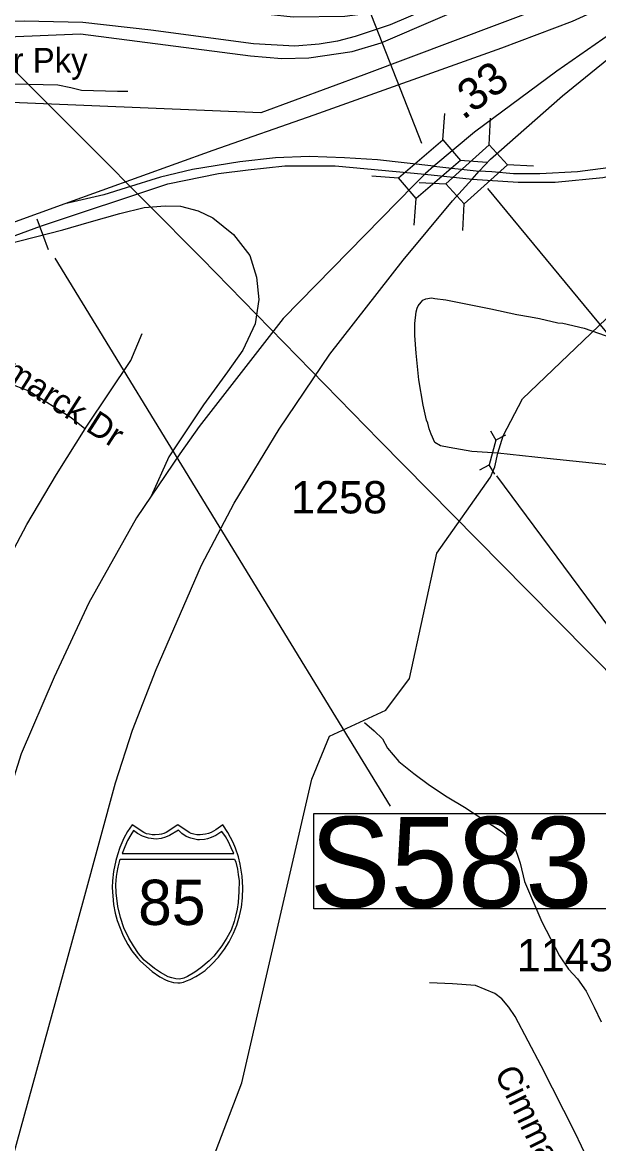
# Model space of a CAD drawing. Extents: x 1662474 to 1856135, y 779280 to 917889.
# Drawn here: x 1736725 to 1738952, y 810871 to 815204 of the extents above; entities that cross this region are included whole.
import ezdxf

# ---------------------------------------------------------------- set-up
doc = ezdxf.new("R2010")
doc.units = 0
for name, color, linetype in [('Exist Boundary Political City Limit New', 7, 'Continuous'), ('Exist Hydrographic Misc Water Feature', 7, 'Continuous'), ('Exist Road Non-System Structure Pipe CELL', 7, 'Continuous'), ('Exist Road Non-System Type 51', 7, 'Continuous'), ('Exist Road Non-System Type 51 Label', 7, 'Continuous'), ('Exist Road Primary Interstate Divided Center Attributed', 7, 'Continuous'), ('Exist Road Primary Interstate Mileage Hundredths English Label', 7, 'Continuous'), ('Exist Road Primary Interstate Ramp 1 Lane Attributed', 7, 'Continuous'), ('Exist Road Primary Interstate Shield CELL', 7, 'Continuous'), ('Exist Road Primary Interstate Shield Number Label', 7, 'Continuous'), ('Exist Road Primary Interstate Structure Ovrhead Sign CELL', 7, 'Continuous'), ('Exist Road Primary Interstate Structure Standard Bridge CELL', 7, 'Continuous'), ('Exist Road Primary Interstate Structure Standard Bridge Number Label', 7, 'Continuous'), ('Exist Road Secondary Structure Private Number Label', 7, 'Continuous'), ('Exist Road Secondary Type 51 Attributed', 7, 'Continuous'), ('Exist Road Secondary Type 51 Divided Attributed', 7, 'Continuous'), ('Exist Road Secondary Type 51 Label', 7, 'Continuous'), ('Exist Road Secondary Type 51 Number Label', 7, 'Continuous'), ('Exist Utilities Electrical Transmission Line', 7, 'Continuous'), ('Map Preparation Boundary City Limit Buffer Line', 7, 'Continuous')]:
    doc.layers.add(name, color=color, linetype=linetype)

msp = doc.modelspace()

# ---------------------------------------------------------------- linework, layer by layer
at = {"layer": 'Exist Boundary Political City Limit New'}
msp.add_lwpolyline([(1739274.2, 815518.6), (1738740.8, 815262.4), (1738045.1, 815001.1), (1737646.8, 814853.8), (1736776.2, 814890.2), (1735839.5, 814929.4), (1735841, 815203.9), (1736032.2, 815264.5), (1736575.6, 815295.3), (1736590.2, 815325.6), (1736672, 815328.1), (1736727.9, 815297.3), (1737066.9, 815293.8), (1737091.5, 815319.9), (1737169.1, 815321.3), (1737192.1, 815287.6), (1737772, 815225.2), (1737971.2, 815227.9), (1738120.8, 815247.6), (1738450.1, 815343.3), (1739195.9, 815694.5)], dxfattribs=at)
at = {"layer": 'Exist Hydrographic Misc Water Feature'}
for points in [[(1737368.6, 810568.9), (1737573.6, 811106.4), (1737843.7, 812279.2), (1737911.8, 812445.2), (1738129.7, 812545.8), (1738221.6, 812668.7), (1738326.8, 813152.3), (1738534.8, 813446.8), (1738551.8, 813486.4), (1738563.1, 813539.2), (1738582.9, 813606.1), (1738657.7, 813749.6), (1739010.6, 814087), (1739087.7, 814252.8), (1739116.6, 814659.3), (1739184.7, 814808.9), (1739310.6, 814924.4), (1739628.7, 815105), (1740172.7, 815274.5), (1740314.8, 815399.7), (1740582.8, 815512.3), (1740742.7, 815669.9), (1741115.7, 816299.1), (1741216.8, 816408.7)], [(1735829.7, 814908.1), (1735839.7, 814920.1), (1735894.2, 814959.6), (1735976.5, 814992.8), (1736080.4, 814995.9), (1736248.6, 814994.2), (1736318.5, 814985.5), (1736382.5, 814978.9), (1736472.5, 814970.1), (1736526.4, 814965.6), (1736656.4, 814966.3), (1736748.5, 814965.5), (1736862.5, 814962.4), (1736912.3, 814951.9), (1736954.4, 814941.5), (1737092.4, 814938.2), (1737132.4, 814937.8)], [(1738047.5, 812498.4), (1738085.2, 812466), (1738116.8, 812435.8), (1738136.5, 812399.5), (1738180, 812347.1), (1738237.6, 812300.6), (1738299.1, 812256), (1738366.8, 812211.3), (1738434.4, 812170.7), (1738579.6, 812075.3), (1738603.4, 812055), (1738623.3, 812030.8), (1738648.5, 811954.6), (1738665.7, 811884.4), (1738732.4, 811727.7), (1738801.1, 811597), (1738836.5, 811544.6), (1738870.4, 811508.3), (1738903.8, 811460), (1738935.2, 811397.7), (1738962.6, 811341.4)]]:
    msp.add_lwpolyline(points, dxfattribs=at)
at = {"layer": 'Exist Road Non-System Structure Pipe CELL'}
for p, q in [((1738534.1, 813625.3), (1738555.6, 813589.7)), ((1738592.4, 813609.3), (1738555.6, 813589.7)), ((1738555.6, 813589.7), (1738529.3, 813494.1)), ((1738492.6, 813474.5), (1738529.3, 813494.1)), ((1738550.9, 813458.4), (1738529.3, 813494.1))]:
    msp.add_line(p, q, dxfattribs=at)
at = {"layer": 'Exist Road Non-System Type 51'}
for points in [[(1738814.3, 814041.5), (1738896.8, 814022.4), (1739032.7, 813974), (1739166.5, 813920.1), (1739229.9, 813890.5), (1739253.7, 813882.2), (1739281.7, 813872.1), (1739325.5, 813861.7), (1739373.6, 813853.5), (1739531.4, 813836.1), (1739587.5, 813831.7), (1739721.3, 813824.7), (1739932.3, 813801.8), (1739993.3, 813797.4), (1740062.1, 813788.7), (1740188.9, 813769.2), (1740260.2, 813768.1)], [(1736974.4, 813644.1), (1737144, 813896.8), (1737188.4, 814001.7)], [(1736669.6, 813811.2), (1736750.6, 813780), (1736914.2, 813677.2), (1736967.2, 813635.1)], [(1736116.4, 812118.1), (1736185, 812157.1), (1736234.8, 812192.9), (1736298.1, 812277.8), (1736360.8, 812403.1), (1736509, 812784.8), (1736605.9, 813007), (1736742.7, 813263.3), (1736856.7, 813457), (1736974.4, 813644.1)]]:
    msp.add_lwpolyline(points, dxfattribs=at)
at = {"layer": 'Exist Road Primary Interstate Divided Center Attributed'}
for points in [[(1739716.4, 815678.7), (1739588.2, 815611.2), (1739287.2, 815428.6), (1739082.5, 815313.8), (1738850.6, 815207.7), (1738576.8, 815104), (1737851.5, 814844.8), (1737461.3, 814708.3), (1736889.4, 814502.5)], [(1739716.4, 815678.7), (1739639.9, 815619.4), (1739432.8, 815468.1), (1739235.4, 815326.1), (1738791.4, 815015.1), (1738472.8, 814779.2), (1738315.2, 814648.2)], [(1738490.4, 814628.4), (1738534.7, 814675.8), (1738813.3, 814919.8), (1739010.7, 815081.3), (1739035.6, 815102.3)], [(1738463.3, 814598), (1738640.9, 814586.9), (1738784, 814586.9), (1738969, 814604.2), (1739139.2, 814641.2), (1739311.9, 814698), (1739492, 814779.4), (1739637.5, 814870.7), (1739738.7, 814944.8), (1739834.8, 815032.6)], [(1736457.8, 814295.6), (1736648.6, 814362.7), (1736795.1, 814416.2), (1737287.3, 814579.4), (1737483.8, 814620.3), (1737598.4, 814634.6), (1737739.6, 814649), (1737934, 814649), (1738280.8, 814617.7)], [(1738315.2, 814648.2), (1738283.2, 814620.2), (1738280.8, 814617.7)], [(1735507.6, 806511.1), (1735560.9, 806651), (1735688.4, 807114), (1735922.1, 807963.5), (1736136.8, 808780.9), (1736335.3, 809516.4), (1736486.5, 810074.7), (1736688, 810817), (1736962.5, 811815.2), (1737084.6, 812265.7), (1737151.1, 812468.3), (1737242.3, 812702.5), (1737417.3, 813106.2), (1737544.3, 813346), (1737717.7, 813632.3), (1737913.6, 813922.3), (1738197.2, 814284.7), (1738387.5, 814514.3), (1738424.7, 814555.1), (1738463.3, 814598)], [(1738280.8, 814617.7), (1738239.8, 814576.7), (1737733.1, 814059), (1737408.1, 813641.6), (1737334.4, 813537.1), (1737222.5, 813372.5)], [(1738280.8, 814617.7), (1738463.3, 814598)], [(1738463.3, 814598), (1738490.4, 814628.4)], [(1736889.4, 814502.5), (1736683.7, 814427.8), (1736491.3, 814356.2), (1736303, 814289.6), (1736151.6, 814242.5), (1735942.9, 814181.1), (1735306.4, 814005), (1734662.5, 813830.4), (1734327.3, 813738.4)], [(1737222.5, 813372.5), (1737166.6, 813288.8), (1736982, 812961), (1736848.6, 812673.5), (1736720.6, 812376.6), (1736531.7, 811777.6), (1736437.5, 811342.4), (1736327.5, 810834.4), (1736114.4, 809845.7), (1735826.6, 808548.5), (1735551.4, 807268.4), (1735389.7, 806623.9), (1735348.6, 806481.6)]]:
    msp.add_lwpolyline(points, dxfattribs=at)
at = {"layer": 'Exist Road Primary Interstate Ramp 1 Lane Attributed'}
for points in [[(1739538.2, 814896.3), (1739536.3, 814892.5), (1739514.1, 814860.4), (1739467.3, 814818.5), (1739393.3, 814774), (1739314.3, 814734.5), (1739163.8, 814682.7), (1739018.3, 814645.7), (1738870.3, 814625.9), (1738724.7, 814618.5), (1738623.6, 814618.5), (1738539.7, 814625.9), (1738490.4, 814628.4)], [(1738315.2, 814648.2), (1738098.2, 814672.8), (1737969.9, 814680.2), (1737834.2, 814685.2), (1737703.5, 814680.2), (1737565.3, 814665.4), (1737382.8, 814635.8), (1737259.4, 814606.2), (1737126.2, 814564.2), (1737039.9, 814537.1), (1736889.4, 814502.5)], [(1738315.2, 814648.2), (1738490.4, 814628.4)], [(1736457.8, 814295.6), (1736660.1, 814345), (1736882.1, 814401.8), (1736983.2, 814431.4), (1737101.6, 814465.9), (1737195.4, 814488.2), (1737276.8, 814495.6), (1737336, 814493.1), (1737405, 814475.8), (1737461.8, 814448.7), (1737540.7, 814384.5), (1737604.9, 814303), (1737629.5, 814219.1), (1737639.4, 814132.7), (1737624.6, 814038.9), (1737577.7, 813937.7), (1737518.5, 813853.8), (1737424.8, 813725.5), (1737291.6, 813525.5), (1737222.5, 813372.5)]]:
    msp.add_lwpolyline(points, dxfattribs=at)
at = {"layer": 'Exist Road Primary Interstate Shield CELL'}
for points in [[(1737325.6, 811492), (1737335, 811492.9), (1737347.8, 811495.4), (1737360.2, 811499.5), (1737374.3, 811505.7), (1737395.1, 811517.3), (1737411.8, 811527.1), (1737431.2, 811540.1), (1737457.3, 811563.8), (1737483.3, 811591.2), (1737506.3, 811622.3), (1737524.6, 811651.3), (1737540.7, 811684.4), (1737554.1, 811715.3), (1737564.8, 811750.7), (1737571.8, 811784.9), (1737575.4, 811820.6), (1737577.8, 811860.2), (1737575.1, 811904.7), (1737567.4, 811950.3), (1737560.1, 811978.6), (1737549, 812012.6), (1737540.1, 812034.2), (1737519.2, 812072.7), (1737500.5, 812102.3), (1737473.2, 812083.1), (1737455.5, 812073.7), (1737444.6, 812068.8), (1737433.5, 812066.6), (1737413, 812064.1), (1737400.1, 812064.7), (1737388.1, 812067.4), (1737378, 812069.6), (1737369.8, 812073.7), (1737325.6, 812102.3), (1737281.3, 812073.7), (1737272, 812069.4), (1737262.5, 812067.4), (1737253.3, 812064.9), (1737238.2, 812064.1), (1737226.6, 812064.5), (1737214.8, 812066.6), (1737205.4, 812068.6), (1737194.9, 812073.7), (1737149.8, 812102.3), (1737132, 812076.5), (1737117.6, 812051.1), (1737102.2, 812015.2), (1737092.7, 811987.4), (1737085.9, 811964.5), (1737077.5, 811922.6), (1737073.2, 811886), (1737072.4, 811860.2), (1737077.2, 811795.6), (1737084.2, 811761.3), (1737091.4, 811733.5), (1737115.3, 811673.5), (1737133.3, 811639.8), (1737148.7, 811615.7), (1737170.2, 811588.5), (1737181.9, 811575.5), (1737226.7, 811536.4), (1737256.7, 811515.9), (1737280.6, 811503), (1737291.8, 811498.8), (1737309.4, 811493.9)], [(1737155.1, 812081.5), (1737144.1, 812064.6), (1737131.5, 812041.8), (1737121.3, 812018.1), (1737111, 811991.9), (1737542.5, 811991.8), (1737532.5, 812014.2), (1737521.7, 812036.7), (1737510.5, 812057.3), (1737496.7, 812077.2), (1737472.5, 812061.9), (1737454.9, 812053.6), (1737440.7, 812048.7), (1737428.7, 812046), (1737410.2, 812044.6), (1737401.8, 812045), (1737375.9, 812050.9), (1737358.4, 812058.1), (1737341.7, 812069.2), (1737328.1, 812082), (1737293.9, 812061.3), (1737278.8, 812054.6), (1737261.3, 812050.1), (1737242.2, 812047.7), (1737212.8, 812050.9), (1737189.7, 812058.9), (1737169.9, 812069.2)], [(1737545.1, 811970.5), (1737549.7, 811958.3), (1737556.1, 811931.2), (1737559.4, 811910.4), (1737562.8, 811886.4), (1737561.6, 811845.3), (1737559.6, 811802.7), (1737555.7, 811777.5), (1737550.5, 811754.6), (1737543.3, 811729.1), (1737531.8, 811695.3), (1737515.9, 811666.6), (1737496, 811634.8), (1737474.5, 811606.9), (1737465.2, 811595.3), (1737447.5, 811576.7), (1737415.3, 811550.8), (1737391.7, 811533.2), (1737363.6, 811516.6), (1737349.3, 811510.2), (1737332.6, 811506.7), (1737318.9, 811507.7), (1737302.3, 811512.1), (1737288.8, 811515.8), (1737259.4, 811531.7), (1737235.5, 811547.6), (1737195.8, 811580.3), (1737174.3, 811605.4), (1737154.3, 811634.8), (1737136.4, 811664.9), (1737117.3, 811704.5), (1737103.9, 811744.4), (1737094.1, 811787.5), (1737087.5, 811840.1), (1737086.7, 811872.2), (1737088.7, 811903.1), (1737091.6, 811919.2), (1737095.5, 811939.3), (1737103.4, 811970.3)]]:
    msp.add_lwpolyline(points, close=True, dxfattribs=at)
at = {"layer": 'Exist Road Primary Interstate Structure Ovrhead Sign CELL'}
for p, q in [((1736781.6, 814444.5), (1736824.8, 814325.7)), ((1736850.1, 814293.3), (1738147.1, 812174.8))]:
    msp.add_line(p, q, dxfattribs=at)
msp.add_lwpolyline([(1737851.9, 812146.2), (1739149.8, 812146.2), (1739149.8, 811777.6), (1737851.9, 811777.6)], close=True, dxfattribs=at)
at = {"layer": 'Exist Road Primary Interstate Structure Standard Bridge CELL'}
for p, q in [((1738349.9, 814749.8), (1738357.5, 814852.4)), ((1738529.6, 814730.8), (1738534.9, 814833.6)), ((1738417.1, 814671.8), (1738519.7, 814664.2)), ((1738598.5, 814654.4), (1738701.2, 814649)), ((1738076.3, 814610.6), (1738178.9, 814603)), ((1738259.1, 814585.7), (1738361.8, 814580.3)), ((1738240, 814420.7), (1738247.6, 814523.3)), ((1738427, 814399.4), (1738432.3, 814502.1))]:
    msp.add_line(p, q, dxfattribs=at)
for points in [[(1738178.9, 814603), (1738349.6, 814750.1), (1738418.3, 814670.4), (1738247.6, 814523.3)], [(1738361.8, 814580.3), (1738529.3, 814731.2), (1738599.7, 814653), (1738432.3, 814502.1)]]:
    msp.add_lwpolyline(points, close=True, dxfattribs=at)
at = {"layer": 'Exist Road Primary Interstate Structure Standard Bridge Number Label'}
for p, q in [((1738269.3, 814736), (1737467.4, 816772.6)), ((1738523.1, 814562), (1740054.5, 812705.3))]:
    msp.add_line(p, q, dxfattribs=at)
at = {"layer": 'Exist Road Secondary Structure Private Number Label'}
msp.add_line((1738557.6, 813451.1), (1740539.7, 810776), dxfattribs=at)
at = {"layer": 'Exist Road Secondary Type 51 Attributed'}
for points in [[(1738989.6, 813494.1), (1738753.2, 813518.9), (1738563.1, 813539.2), (1738462.6, 813545.8), (1738374.1, 813560.5), (1738341.6, 813567.9), (1738319.1, 813580.1), (1738304.9, 813612.8), (1738297.8, 813633.6), (1738292.2, 813654.6), (1738287.2, 813666.3), (1738273.9, 813724.6), (1738257.6, 813822), (1738247.3, 813925.1), (1738241.4, 813994.4), (1738241.4, 814040), (1738247.3, 814085.7), (1738250.5, 814099.6), (1738255.2, 814108.4), (1738266.4, 814122.6), (1738272.3, 814129.9), (1738284.3, 814135.6), (1738306.3, 814138.8), (1738318.8, 814137.4), (1738362.3, 814131.4), (1738536.1, 814096.4), (1738636.5, 814075.5), (1738688.7, 814066.1), (1738723.2, 814059.3), (1738795.1, 814043), (1738814.3, 814041.5)], [(1740074.2, 810325.9), (1739395.7, 810365.9), (1739187.6, 810382.4), (1739164.9, 810384.3), (1739140.2, 810392.5), (1739121.6, 810409), (1739096.9, 810437.9), (1739008.2, 810602.8), (1738861.7, 810912), (1738729.7, 811171.7), (1738629.9, 811362.5), (1738605.1, 811397.6), (1738578.3, 811430.5), (1738551.5, 811451.2), (1738476.4, 811482.1), (1738387.7, 811488.3), (1738299, 811492.4)]]:
    msp.add_lwpolyline(points, dxfattribs=at)
at = {"layer": 'Exist Road Secondary Type 51 Divided Attributed'}
for points in [[(1739070.1, 815590.4), (1738938.7, 815533), (1738147, 815194.7), (1738011.3, 815149), (1737943.1, 815131.2), (1737871.7, 815119.8), (1737778.4, 815112.5), (1737618, 815121.3), (1737222, 815173.3), (1736959.1, 815203), (1736732.2, 815208.1), (1736195.8, 815200.7), (1736092.1, 815194.3), (1735998, 815179.7), (1735934.7, 815165.1), (1735612.9, 815064.5), (1735524.5, 815046.7), (1735370.6, 815038.6)], [(1735368.7, 814998), (1735430.5, 814993.4), (1735522.8, 814998), (1735608.9, 815012.6), (1735994.6, 815131), (1736160.1, 815150.5), (1736669.3, 815148.7), (1736949.7, 815159.8), (1737606.3, 815074.2), (1737728.4, 815063.9), (1737832.8, 815066.3), (1737999.8, 815091.1), (1738111.9, 815124.3), (1738969.6, 815494)]]:
    msp.add_lwpolyline(points, dxfattribs=at)
at = {"layer": 'Exist Utilities Electrical Transmission Line'}
msp.add_lwpolyline([(1733004.3, 818758.3), (1733645.3, 818111.8), (1734089, 817660.3), (1734317.5, 817435.4), (1734757.4, 816987.6), (1735147.6, 816594.3), (1735555.9, 816177.3), (1735962.2, 815767.9), (1736241.9, 815480.3), (1736581, 815130), (1736993.1, 814718.6), (1737419, 814291.1), (1738105.1, 813588.2), (1738673.1, 813012.7), (1739039.7, 812642.2), (1739695, 812293.4), (1740167.1, 812040.9), (1740576.4, 811829.4), (1741169.3, 811496.7), (1741843.4, 811123.8), (1742162.5, 810949.6), (1742398.9, 810822.7)], dxfattribs=at)
at = {"layer": 'Map Preparation Boundary City Limit Buffer Line'}
msp.add_lwpolyline([(1739274.2, 815518.6), (1738740.8, 815262.4), (1738045.1, 815001.1), (1737646.8, 814853.8), (1736776.2, 814890.2), (1735839.5, 814929.4), (1735841, 815203.9), (1736032.2, 815264.5), (1736575.6, 815295.3), (1736590.2, 815325.6), (1736672, 815328.1), (1736727.9, 815297.3), (1737066.9, 815293.8), (1737091.5, 815319.9), (1737169.1, 815321.3), (1737192.1, 815287.6), (1737772, 815225.2), (1737971.2, 815227.9), (1738120.8, 815247.6), (1738450.1, 815343.3), (1739195.9, 815694.5)], dxfattribs=at)

# ---------------------------------------------------------------- texts
at = {"layer": 'Exist Road Non-System Type 51 Label'}
msp.add_text('Tamarck Dr', height=95, rotation=327.2763, dxfattribs=at).set_placement((1736520.2, 813914.4))
at = {"layer": 'Exist Road Primary Interstate Mileage Hundredths English Label'}
msp.add_text('.33', height=125, rotation=36.524, dxfattribs=at).set_placement((1738428.6, 814824.2))
at = {"layer": 'Exist Road Primary Interstate Shield Number Label'}
msp.add_text('85', height=175, dxfattribs=at).set_placement((1737172.7, 811715.8))
at = {"layer": 'Exist Road Primary Interstate Structure Ovrhead Sign CELL'}
msp.add_text('S583', height=350, dxfattribs=at).set_placement((1737835.8, 811783.7))
at = {"layer": 'Exist Road Secondary Type 51 Label'}
msp.add_text('Grandover Pky', height=95, dxfattribs=at).set_placement((1736129.9, 815010.1))
msp.add_text('Cimmaron Ct', height=95, rotation=295.9739, dxfattribs=at).set_placement((1738548.3, 811144.2))
at = {"layer": 'Exist Road Secondary Type 51 Number Label'}
for s, p in [('1258', (1737763.2, 813306.3)), ('1143', (1738635.8, 811536.6))]:
    msp.add_text(s, height=125, dxfattribs=at).set_placement(p)

doc.saveas('drawing.dxf')
